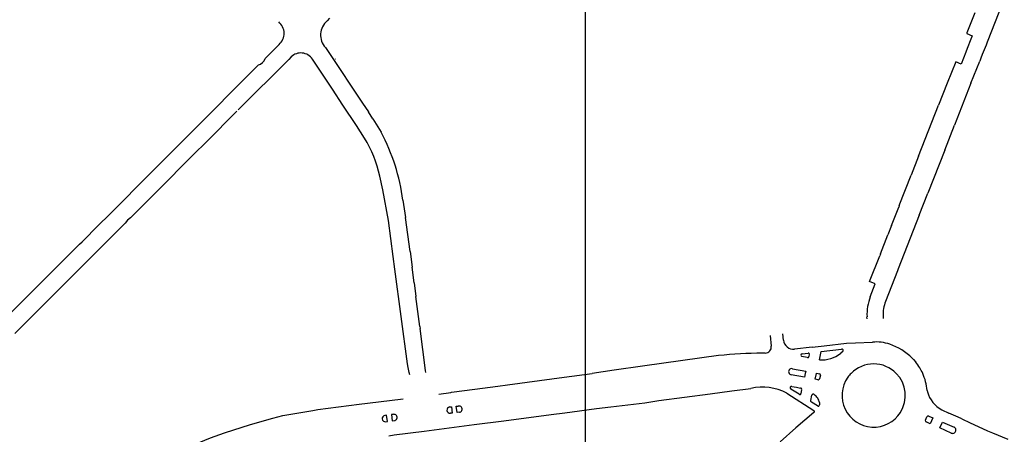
# Model space of a CAD drawing. Extents: x 148869 to 161638, y 453607 to 469810.
# Tile 833 of 1056: x 159120.55 to 159123.66, y 459840.63 to 459841.94. Entities that reach past the tile are written whole.
import ezdxf

# ---------------------------------------------------------------- set-up
doc = ezdxf.new("R2010")
doc.units = 0
doc.layers.add('LKI_V01_KANTRIJWEG', color=252, linetype='CONTINUOUS')
doc.layers.add('X-XX-AL-TEKENBLAD-KADER-G-OZ', color=1, linetype='CONTINUOUS', lineweight=25)

msp = doc.modelspace()

# ---------------------------------------------------------------- linework, layer by layer
at = {"layer": 'LKI_V01_KANTRIJWEG'}
for p, q in [((159123.6641, 459842.0056), (159123.6353, 459841.9314)), ((159123.6641, 459842.0056), (159123.6353, 459841.9314)), ((159121.5334, 459841.943), (159121.5251, 459841.9345)), ((159121.5334, 459841.943), (159121.5251, 459841.9345)), ((159123.5716, 459841.9605), (159123.5468, 459841.8968)), ((159123.5716, 459841.9605), (159123.5468, 459841.8968)), ((159123.6353, 459841.9314), (159123.6104, 459841.8674)), ((159123.6353, 459841.9314), (159123.6104, 459841.8674)), ((159123.559, 459841.8769), (159123.5472, 459841.847)), ((159123.559, 459841.8769), (159123.5472, 459841.847)), ((159123.5633, 459841.8878), (159123.559, 459841.8769)), ((159123.5633, 459841.8878), (159123.559, 459841.8769)), ((159121.365, 459841.8517), (159121.3293, 459841.8157)), ((159121.365, 459841.8517), (159121.3293, 459841.8157)), ((159121.3736, 459841.8602), (159121.365, 459841.8517)), ((159121.3736, 459841.8602), (159121.365, 459841.8517)), ((159121.5201, 459841.8506), (159121.5242, 459841.8444)), ((159121.5201, 459841.8506), (159121.5242, 459841.8444)), ((159121.5242, 459841.8444), (159121.5308, 459841.8349)), ((159121.5242, 459841.8444), (159121.5308, 459841.8349)), ((159123.5472, 459841.847), (159123.5431, 459841.8357)), ((159123.5472, 459841.847), (159123.5431, 459841.8357)), ((159123.6069, 459841.8579), (159123.5949, 459841.8279)), ((159123.6069, 459841.8579), (159123.5949, 459841.8279)), ((159123.6104, 459841.8674), (159123.6069, 459841.8579)), ((159123.6104, 459841.8674), (159123.6069, 459841.8579)), ((159121.404, 459841.8128), (159121.2448, 459841.6537)), ((159121.404, 459841.8128), (159121.2448, 459841.6537)), ((159121.4121, 459841.8212), (159121.404, 459841.8128)), ((159121.4121, 459841.8212), (159121.404, 459841.8128)), ((159121.4852, 459841.8045), (159121.4787, 459841.814)), ((159121.4852, 459841.8045), (159121.4787, 459841.814)), ((159121.5308, 459841.8349), (159121.6371, 459841.6748)), ((159121.5308, 459841.8349), (159121.6371, 459841.6748)), ((159121.5512, 459841.8139), (159121.552, 459841.8144)), ((159121.5512, 459841.8139), (159121.552, 459841.8144)), ((159123.5906, 459841.8171), (159123.5869, 459841.8074)), ((159123.5906, 459841.8171), (159123.5869, 459841.8074)), ((159123.5949, 459841.8279), (159123.5906, 459841.8171)), ((159123.5949, 459841.8279), (159123.5906, 459841.8171)), ((159121.3081, 459841.7953), (159121.0849, 459841.5705)), ((159121.3081, 459841.7953), (159121.0849, 459841.5705)), ((159121.5424, 459841.7181), (159121.4852, 459841.8045)), ((159121.5424, 459841.7181), (159121.4852, 459841.8045)), ((159123.5592, 459841.7374), (159123.5869, 459841.8074)), ((159123.5592, 459841.7374), (159123.5869, 459841.8074)), ((159121.5755, 459841.6685), (159121.5424, 459841.7181)), ((159121.5755, 459841.6685), (159121.5424, 459841.7181)), ((159123.4842, 459841.738), (159123.4572, 459841.6677)), ((159123.4842, 459841.738), (159123.4572, 459841.6677)), ((159123.5592, 459841.7374), (159123.5074, 459841.6049)), ((159123.5592, 459841.7374), (159123.5074, 459841.6049)), ((159121.6371, 459841.6748), (159121.656, 459841.6464)), ((159121.6371, 459841.6748), (159121.656, 459841.6464)), ((159123.3939, 459841.5062), (159123.4572, 459841.6677)), ((159123.3939, 459841.5062), (159123.4572, 459841.6677)), ((159121.2399, 459841.6485), (159121.1429, 459841.5505)), ((159121.2399, 459841.6485), (159121.1429, 459841.5505)), ((159121.6702, 459841.6245), (159121.656, 459841.6464)), ((159121.6702, 459841.6245), (159121.656, 459841.6464)), ((159121.6702, 459841.6245), (159121.6964, 459841.5822)), ((159121.6702, 459841.6245), (159121.6964, 459841.5822)), ((159123.4764, 459841.5253), (159123.5074, 459841.6049)), ((159123.4764, 459841.5253), (159123.5074, 459841.6049)), ((159121.0849, 459841.5705), (159120.9725, 459841.458)), ((159121.0849, 459841.5705), (159120.9725, 459841.458)), ((159121.1429, 459841.5505), (159121.1048, 459841.5126)), ((159121.1429, 459841.5505), (159121.1048, 459841.5126)), ((159121.1048, 459841.5126), (159120.9864, 459841.394)), ((159121.1048, 459841.5126), (159120.9864, 459841.394)), ((159123.3939, 459841.5062), (159123.3705, 459841.4462)), ((159123.3939, 459841.5062), (159123.3705, 459841.4462)), ((159123.4764, 459841.5253), (159123.4236, 459841.3899)), ((159123.4764, 459841.5253), (159123.4236, 459841.3899)), ((159120.9725, 459841.458), (159120.8354, 459841.3204)), ((159120.9725, 459841.458), (159120.8354, 459841.3204)), ((159123.333, 459841.3503), (159123.3705, 459841.4462)), ((159123.333, 459841.3503), (159123.3705, 459841.4462)), ((159120.9864, 459841.394), (159120.9548, 459841.3624)), ((159120.9864, 459841.394), (159120.9548, 459841.3624)), ((159123.3961, 459841.3197), (159123.4236, 459841.3899)), ((159123.3961, 459841.3197), (159123.4236, 459841.3899)), ((159121.7646, 459841.3671), (159121.7731, 459841.3126)), ((159121.7646, 459841.3671), (159121.7731, 459841.3126)), ((159123.3083, 459841.2875), (159123.331, 459841.3452)), ((159123.3083, 459841.2875), (159123.331, 459841.3452)), ((159123.333, 459841.3503), (159123.331, 459841.3452)), ((159123.333, 459841.3503), (159123.331, 459841.3452)), ((159120.8041, 459841.2889), (159120.8354, 459841.3204)), ((159120.8041, 459841.2889), (159120.8354, 459841.3204)), ((159123.3961, 459841.3197), (159123.3297, 459841.15)), ((159123.3961, 459841.3197), (159123.3297, 459841.15)), ((159120.7515, 459841.2361), (159120.8041, 459841.2889)), ((159120.7515, 459841.2361), (159120.8041, 459841.2889)), ((159121.7873, 459841.2054), (159121.7731, 459841.3126)), ((159121.7873, 459841.2054), (159121.7731, 459841.3126)), ((159123.3083, 459841.2875), (159123.2966, 459841.2576)), ((159123.3083, 459841.2875), (159123.2966, 459841.2576)), ((159123.2732, 459841.1981), (159123.2966, 459841.2576)), ((159123.2732, 459841.1981), (159123.2966, 459841.2576)), ((159120.7134, 459841.1986), (159120.7427, 459841.2279)), ((159120.7134, 459841.1986), (159120.7427, 459841.2279)), ((159120.7427, 459841.2279), (159120.7515, 459841.2361)), ((159120.7427, 459841.2279), (159120.7515, 459841.2361)), ((159120.6841, 459841.1687), (159120.705, 459841.1899)), ((159120.6841, 459841.1687), (159120.705, 459841.1899)), ((159120.705, 459841.1899), (159120.7134, 459841.1986)), ((159120.705, 459841.1899), (159120.7134, 459841.1986)), ((159120.782, 459841.1888), (159120.7524, 459841.1592)), ((159120.782, 459841.1888), (159120.7524, 459841.1592)), ((159120.7903, 459841.1974), (159120.782, 459841.1888)), ((159120.7903, 459841.1974), (159120.782, 459841.1888)), ((159121.7392, 459841.1497), (159121.734, 459841.1894)), ((159121.7392, 459841.1497), (159121.734, 459841.1894)), ((159121.7873, 459841.2054), (159121.7937, 459841.1559)), ((159121.7873, 459841.2054), (159121.7937, 459841.1559)), ((159123.2732, 459841.1981), (159123.2712, 459841.1917)), ((159123.2732, 459841.1981), (159123.2712, 459841.1917)), ((159120.6202, 459841.1046), (159120.6841, 459841.1687)), ((159120.6202, 459841.1046), (159120.6841, 459841.1687)), ((159120.7524, 459841.1592), (159120.7439, 459841.1508)), ((159120.7524, 459841.1592), (159120.7439, 459841.1508)), ((159120.7439, 459841.1508), (159120.6545, 459841.0615)), ((159120.7439, 459841.1508), (159120.6545, 459841.0615)), ((159121.8003, 459841.1061), (159121.7937, 459841.1559)), ((159121.8003, 459841.1061), (159121.7937, 459841.1559)), ((159123.3276, 459841.1441), (159123.2898, 459841.047)), ((159123.3276, 459841.1441), (159123.2898, 459841.047)), ((159123.3297, 459841.15), (159123.3276, 459841.1441)), ((159123.3297, 459841.15), (159123.3276, 459841.1441)), ((159120.5214, 459841.006), (159120.6202, 459841.1046)), ((159120.5214, 459841.006), (159120.6202, 459841.1046)), ((159121.8003, 459841.1061), (159121.8061, 459841.0626)), ((159121.8003, 459841.1061), (159121.8061, 459841.0626)), ((159120.6545, 459841.0615), (159120.6195, 459841.0265)), ((159120.6545, 459841.0615), (159120.6195, 459841.0265)), ((159121.8181, 459840.9681), (159121.8061, 459841.0626)), ((159121.8181, 459840.9681), (159121.8061, 459841.0626)), ((159120.5808, 459840.9876), (159120.6195, 459841.0265)), ((159120.5808, 459840.9876), (159120.6195, 459841.0265)), ((159120.5808, 459840.9876), (159120.5387, 459840.9452)), ((159120.5808, 459840.9876), (159120.5387, 459840.9452)), ((159123.2313, 459840.9916), (159123.2309, 459840.9989)), ((159123.2313, 459840.9916), (159123.2309, 459840.9989)), ((159123.2817, 459841.0008), (159123.282, 459840.9934)), ((159123.2817, 459841.0008), (159123.282, 459840.9934)), ((159121.8181, 459840.9681), (159121.8193, 459840.9612)), ((159121.8181, 459840.9681), (159121.8193, 459840.9612)), ((159121.8366, 459840.8288), (159121.8193, 459840.9612)), ((159121.8366, 459840.8288), (159121.8193, 459840.9612)), ((159122.9247, 459840.9398), (159122.9285, 459840.9055)), ((159122.9247, 459840.9398), (159122.9285, 459840.9055)), ((159122.9675, 459840.9247), (159122.9651, 459840.9445)), ((159122.9675, 459840.9247), (159122.9651, 459840.9445)), ((159123.1946, 459840.9162), (159123.2488, 459840.9181)), ((159123.1946, 459840.9162), (159123.2488, 459840.9181)), ((159122.9095, 459840.8839), (159122.8997, 459840.8833)), ((159122.9095, 459840.8839), (159122.8997, 459840.8833)), ((159123.0574, 459840.9023), (159123.002, 459840.896)), ((159123.0574, 459840.9023), (159123.002, 459840.896)), ((159123.0261, 459840.8818), (159123.045, 459840.8837)), ((159123.0261, 459840.8818), (159123.045, 459840.8837)), ((159123.0485, 459840.8789), (159123.0476, 459840.8731)), ((159123.0485, 459840.8789), (159123.0476, 459840.8731)), ((159123.0574, 459840.9023), (159123.0961, 459840.907)), ((159123.0574, 459840.9023), (159123.0961, 459840.907)), ((159123.0805, 459840.862), (159123.0861, 459840.8887)), ((159123.0805, 459840.862), (159123.0861, 459840.8887)), ((159123.0861, 459840.8887), (159123.1506, 459840.8965)), ((159123.0861, 459840.8887), (159123.1506, 459840.8965)), ((159123.1547, 459840.8885), (159123.148, 459840.8833)), ((159123.1547, 459840.8885), (159123.148, 459840.8833)), ((159122.6492, 459840.8599), (159122.5217, 459840.8419)), ((159122.6492, 459840.8599), (159122.5217, 459840.8419)), ((159122.7622, 459840.8759), (159122.6492, 459840.8599)), ((159122.7622, 459840.8759), (159122.6492, 459840.8599)), ((159123.0424, 459840.8694), (159123.0254, 459840.8729)), ((159123.0424, 459840.8694), (159123.0254, 459840.8729)), ((159123.0443, 459840.8693), (159123.046, 459840.8701)), ((159123.0443, 459840.8693), (159123.046, 459840.8701)), ((159123.046, 459840.8701), (159123.0471, 459840.8714)), ((159123.046, 459840.8701), (159123.0471, 459840.8714)), ((159123.0471, 459840.8714), (159123.0476, 459840.8731)), ((159123.0471, 459840.8714), (159123.0476, 459840.8731)), ((159121.7862, 459840.8149), (159121.7851, 459840.822)), ((159121.7862, 459840.8149), (159121.7851, 459840.822)), ((159121.8376, 459840.8228), (159121.8366, 459840.8288)), ((159121.8376, 459840.8228), (159121.8366, 459840.8288)), ((159122.2747, 459840.8073), (159122.3631, 459840.8195)), ((159122.2747, 459840.8073), (159122.3631, 459840.8195)), ((159122.4325, 459840.8293), (159122.3631, 459840.8195)), ((159122.4325, 459840.8293), (159122.3631, 459840.8195)), ((159122.5217, 459840.8419), (159122.4325, 459840.8293)), ((159122.5217, 459840.8419), (159122.4325, 459840.8293)), ((159123.0357, 459840.8195), (159123.0332, 459840.8072)), ((159123.0357, 459840.8195), (159123.0332, 459840.8072)), ((159123.0677, 459840.8012), (159123.0717, 459840.8195)), ((159123.0677, 459840.8012), (159123.0717, 459840.8195)), ((159123.0762, 459840.8195), (159123.0805, 459840.8184)), ((159123.0762, 459840.8195), (159123.0805, 459840.8184)), ((159122.0952, 459840.7834), (159122.1959, 459840.7965)), ((159122.0952, 459840.7834), (159122.1959, 459840.7965)), ((159122.1959, 459840.7965), (159122.2747, 459840.8073)), ((159122.1959, 459840.7965), (159122.2747, 459840.8073)), ((159123.0332, 459840.8072), (159122.9914, 459840.8149)), ((159123.0332, 459840.8072), (159122.9914, 459840.8149)), ((159123.0759, 459840.7992), (159123.0677, 459840.8012)), ((159123.0759, 459840.7992), (159123.0677, 459840.8012)), ((159123.0836, 459840.8134), (159123.0812, 459840.8025)), ((159123.0836, 459840.8134), (159123.0812, 459840.8025)), ((159121.8788, 459840.7539), (159121.9157, 459840.7587)), ((159121.8788, 459840.7539), (159121.9157, 459840.7587)), ((159122.0647, 459840.7793), (159122.0952, 459840.7834)), ((159122.0647, 459840.7793), (159122.0952, 459840.7834)), ((159122.5736, 459840.7333), (159122.7351, 459840.7545)), ((159122.5736, 459840.7333), (159122.7351, 459840.7545)), ((159122.7351, 459840.7545), (159122.8044, 459840.7641)), ((159122.7351, 459840.7545), (159122.8044, 459840.7641)), ((159122.8044, 459840.7641), (159122.8641, 459840.7718)), ((159122.8044, 459840.7641), (159122.8641, 459840.7718)), ((159122.9779, 459840.7565), (159123.0631, 459840.7025)), ((159122.9779, 459840.7565), (159123.0631, 459840.7025)), ((159123.0163, 459840.7536), (159122.9901, 459840.77)), ((159123.0163, 459840.7536), (159122.9901, 459840.77)), ((159123.0163, 459840.7536), (159123.0176, 459840.7528)), ((159123.0163, 459840.7536), (159123.0176, 459840.7528)), ((159123.0229, 459840.7722), (159123.0212, 459840.7728)), ((159123.0229, 459840.7722), (159123.0212, 459840.7728)), ((159123.0245, 459840.7676), (159123.0222, 459840.7555)), ((159123.0245, 459840.7676), (159123.0222, 459840.7555)), ((159123.024, 459840.7712), (159123.0229, 459840.7722)), ((159123.024, 459840.7712), (159123.0229, 459840.7722)), ((159123.0247, 459840.7695), (159123.024, 459840.7712)), ((159123.0247, 459840.7695), (159123.024, 459840.7712)), ((159123.0245, 459840.7676), (159123.0247, 459840.7695)), ((159123.0245, 459840.7676), (159123.0247, 459840.7695)), ((159123.4208, 459840.7656), (159123.422, 459840.7606)), ((159123.4208, 459840.7656), (159123.422, 459840.7606)), ((159121.7221, 459840.7333), (159121.7652, 459840.7389)), ((159121.7221, 459840.7333), (159121.7652, 459840.7389)), ((159122.4218, 459840.7138), (159122.5294, 459840.7268)), ((159122.4218, 459840.7138), (159122.5294, 459840.7268)), ((159122.5294, 459840.7268), (159122.5736, 459840.7333)), ((159122.5294, 459840.7268), (159122.5736, 459840.7333)), ((159123.0742, 459840.7169), (159123.0553, 459840.7289)), ((159123.0742, 459840.7169), (159123.0553, 459840.7289)), ((159121.3854, 459840.6858), (159121.4798, 459840.7025)), ((159121.3854, 459840.6858), (159121.4798, 459840.7025)), ((159121.4798, 459840.7025), (159121.4959, 459840.705)), ((159121.4798, 459840.7025), (159121.4959, 459840.705)), ((159121.9129, 459840.7132), (159121.9186, 459840.7138)), ((159121.9129, 459840.7132), (159121.9186, 459840.7138)), ((159121.9209, 459840.694), (159121.9147, 459840.6933)), ((159121.9209, 459840.694), (159121.9147, 459840.6933)), ((159121.9186, 459840.7138), (159121.9209, 459840.694)), ((159121.9186, 459840.7138), (159121.9209, 459840.694)), ((159121.9335, 459840.7156), (159121.9407, 459840.7163)), ((159121.9335, 459840.7156), (159121.9407, 459840.7163)), ((159122.2335, 459840.6891), (159122.2767, 459840.6946)), ((159122.2335, 459840.6891), (159122.2767, 459840.6946)), ((159122.2767, 459840.6946), (159122.376, 459840.7082)), ((159122.2767, 459840.6946), (159122.376, 459840.7082)), ((159122.376, 459840.7082), (159122.4218, 459840.7138)), ((159122.376, 459840.7082), (159122.4218, 459840.7138)), ((159123.4674, 459840.7044), (159123.4895, 459840.6939)), ((159123.4674, 459840.7044), (159123.4895, 459840.6939)), ((159123.5042, 459840.6876), (159123.4895, 459840.6939)), ((159123.5042, 459840.6876), (159123.4895, 459840.6939)), ((159121.3542, 459840.6782), (159121.3854, 459840.6858)), ((159121.3542, 459840.6782), (159121.3854, 459840.6858)), ((159121.7133, 459840.6869), (159121.7079, 459840.6863)), ((159121.7133, 459840.6869), (159121.7079, 459840.6863)), ((159121.7306, 459840.6693), (159121.7378, 459840.6702)), ((159121.7306, 459840.6693), (159121.7378, 459840.6702)), ((159121.9895, 459840.6574), (159122.0832, 459840.6699)), ((159121.9895, 459840.6574), (159122.0832, 459840.6699)), ((159122.0832, 459840.6699), (159122.2335, 459840.6891)), ((159122.0832, 459840.6699), (159122.2335, 459840.6891)), ((159123.4157, 459840.6719), (159123.4199, 459840.6819)), ((159123.4157, 459840.6719), (159123.4199, 459840.6819)), ((159123.4302, 459840.6604), (159123.4176, 459840.6661)), ((159123.4302, 459840.6604), (159123.4176, 459840.6661)), ((159123.4259, 459840.6844), (159123.4387, 459840.6786)), ((159123.4259, 459840.6844), (159123.4387, 459840.6786)), ((159123.4387, 459840.6786), (159123.4302, 459840.6604)), ((159123.4387, 459840.6786), (159123.4302, 459840.6604)), ((159123.4607, 459840.6473), (159123.4691, 459840.6655)), ((159123.4607, 459840.6473), (159123.4691, 459840.6655)), ((159123.4691, 459840.6655), (159123.5058, 459840.6494)), ((159123.4691, 459840.6655), (159123.5058, 459840.6494)), ((159123.5188, 459840.6811), (159123.5042, 459840.6876)), ((159123.5188, 459840.6811), (159123.5042, 459840.6876)), ((159123.531, 459840.6754), (159123.5188, 459840.6811)), ((159123.531, 459840.6754), (159123.5188, 459840.6811)), ((159123.531, 459840.6754), (159123.557, 459840.6628)), ((159123.531, 459840.6754), (159123.557, 459840.6628)), ((159123.557, 459840.6628), (159123.5957, 459840.6448)), ((159123.557, 459840.6628), (159123.5957, 459840.6448)), ((159121.8317, 459840.6372), (159121.9895, 459840.6574)), ((159121.8317, 459840.6372), (159121.9895, 459840.6574)), ((159123.4972, 459840.6308), (159123.4607, 459840.6473)), ((159123.4972, 459840.6308), (159123.4607, 459840.6473)), ((159123.5957, 459840.6448), (159123.6118, 459840.6376)), ((159123.5957, 459840.6448), (159123.6118, 459840.6376)), ((159123.6118, 459840.6376), (159123.6273, 459840.631)), ((159123.6118, 459840.6376), (159123.6273, 459840.631)), ((159123.6273, 459840.631), (159123.6761, 459840.6109)), ((159123.6273, 459840.631), (159123.6761, 459840.6109))]:
    msp.add_line(p, q, dxfattribs=at)
for points in [[(159123.5468, 459841.8968), (159123.546, 459841.895), (159123.5633, 459841.8878)], [(159123.5468, 459841.8968), (159123.546, 459841.895), (159123.5633, 459841.8878)], [(159123.5431, 459841.8357), (159123.5282, 459841.798), (159123.5112, 459841.8053), (159123.4842, 459841.738)], [(159123.5431, 459841.8357), (159123.5282, 459841.798), (159123.5112, 459841.8053), (159123.4842, 459841.738)], [(159121.6433, 459841.5639), (159121.6185, 459841.6032), (159121.5755, 459841.6685)], [(159121.6433, 459841.5639), (159121.6185, 459841.6032), (159121.5755, 459841.6685)], [(159121.734, 459841.1894), (159121.719, 459841.3034), (159121.7016, 459841.3997), (159121.6914, 459841.4431)], [(159121.734, 459841.1894), (159121.719, 459841.3034), (159121.7016, 459841.3997), (159121.6914, 459841.4431)], [(159120.9548, 459841.3624), (159120.9047, 459841.3113), (159120.8951, 459841.3038), (159120.8871, 459841.2946), (159120.7903, 459841.1974)], [(159120.9548, 459841.3624), (159120.9047, 459841.3113), (159120.8951, 459841.3038), (159120.8871, 459841.2946), (159120.7903, 459841.1974)], [(159123.2412, 459841.0618), (159123.2569, 459841.103), (159123.2393, 459841.1101), (159123.2712, 459841.1917)], [(159123.2412, 459841.0618), (159123.2569, 459841.103), (159123.2393, 459841.1101), (159123.2712, 459841.1917)], [(159121.7851, 459840.822), (159121.7817, 459840.8385), (159121.7788, 459840.8493), (159121.7392, 459841.1497)], [(159121.7851, 459840.822), (159121.7817, 459840.8385), (159121.7788, 459840.8493), (159121.7392, 459841.1497)], [(159123.0961, 459840.907), (159123.1662, 459840.9155), (159123.1946, 459840.9162)], [(159123.0961, 459840.907), (159123.1662, 459840.9155), (159123.1946, 459840.9162)], [(159123.3735, 459840.8675), (159123.3781, 459840.863), (159123.3848, 459840.8548)], [(159123.3735, 459840.8675), (159123.3781, 459840.863), (159123.3848, 459840.8548)], [(159122.9953, 459840.8344), (159123.0372, 459840.8267), (159123.0357, 459840.8195)], [(159122.9953, 459840.8344), (159123.0372, 459840.8267), (159123.0357, 459840.8195)], [(159123.0717, 459840.8195), (159123.0719, 459840.8206), (159123.0762, 459840.8195)], [(159123.0717, 459840.8195), (159123.0719, 459840.8206), (159123.0762, 459840.8195)], [(159121.9157, 459840.7587), (159121.9179, 459840.7598), (159121.9917, 459840.7692), (159122.0647, 459840.7793)], [(159121.9157, 459840.7587), (159121.9179, 459840.7598), (159121.9917, 459840.7692), (159122.0647, 459840.7793)], [(159122.9932, 459840.7783), (159123.0083, 459840.7757), (159123.0212, 459840.7728)], [(159122.9932, 459840.7783), (159123.0083, 459840.7757), (159123.0212, 459840.7728)], [(159121.4959, 459840.705), (159121.6271, 459840.7225), (159121.7221, 459840.7333)], [(159121.4959, 459840.705), (159121.6271, 459840.7225), (159121.7221, 459840.7333)], [(159123.0553, 459840.7289), (159123.0535, 459840.731), (159123.0532, 459840.7338), (159123.0567, 459840.7502)], [(159123.0553, 459840.7289), (159123.0535, 459840.731), (159123.0532, 459840.7338), (159123.0567, 459840.7502)], [(159123.0812, 459840.7272), (159123.0813, 459840.7233), (159123.0808, 459840.7196)], [(159123.0812, 459840.7272), (159123.0813, 459840.7233), (159123.0808, 459840.7196)], [(159121.9431, 459840.6964), (159121.9359, 459840.6958), (159121.9335, 459840.7156)], [(159121.9431, 459840.6964), (159121.9359, 459840.6958), (159121.9335, 459840.7156)], [(159123.0634, 459840.6958), (159123.0064, 459840.6476), (159122.9566, 459840.603)], [(159123.0634, 459840.6958), (159123.0064, 459840.6476), (159122.9566, 459840.603)], [(159121.2017, 459840.631), (159121.2834, 459840.6579), (159121.3542, 459840.6782)], [(159121.2017, 459840.631), (159121.2834, 459840.6579), (159121.3542, 459840.6782)], [(159121.7102, 459840.6667), (159121.7158, 459840.6673), (159121.7133, 459840.6869)], [(159121.7102, 459840.6667), (159121.7158, 459840.6673), (159121.7133, 459840.6869)], [(159121.7354, 459840.6899), (159121.7283, 459840.689), (159121.7306, 459840.6693)], [(159121.7354, 459840.6899), (159121.7283, 459840.689), (159121.7306, 459840.6693)], [(159121.0911, 459840.5877), (159121.1574, 459840.6151), (159121.2017, 459840.631)], [(159121.0911, 459840.5877), (159121.1574, 459840.6151), (159121.2017, 459840.631)], [(159121.72, 459840.6224), (159121.7369, 459840.6252), (159121.8317, 459840.6372)], [(159121.72, 459840.6224), (159121.7369, 459840.6252), (159121.8317, 459840.6372)]]:
    msp.add_lwpolyline(points, dxfattribs=at)
for centre, radius, start, end in [((159121.3431, 459841.8952), 0.0465, 311.0603, 50.7784), ((159121.3431, 459841.8952), 0.0465, 311.0603, 50.7784), ((159121.5619, 459841.8902), 0.0575, 129.6722, 223.5052), ((159121.5619, 459841.8902), 0.0575, 129.6722, 223.5052), ((159121.3012, 459841.8237), 0.0292, 283.6541, 344.1706), ((159121.3012, 459841.8237), 0.0292, 283.6541, 344.1706), ((159121.4423, 459841.7889), 0.0442, 34.5251, 133.1097), ((159121.4423, 459841.7889), 0.0442, 34.5251, 133.1097), ((159121.3267, 459841.3678), 0.3724, 11.6713, 31.7859), ((159121.3267, 459841.3678), 0.3724, 11.6713, 31.7859), ((159121.1324, 459841.2849), 0.6376, 7.4033, 27.7918), ((159121.1324, 459841.2849), 0.6376, 7.4033, 27.7918), ((159123.387, 459841.0056), 0.1562, 158.9168, 182.4689), ((159123.387, 459841.0056), 0.1562, 158.9168, 182.4689), ((159123.3929, 459841.0053), 0.1113, 157.9752, 182.3214), ((159123.3929, 459841.0053), 0.1113, 157.9752, 182.3214), ((159122.9985, 459840.9269), 0.0311, 184.0713, 276.3503), ((159122.9985, 459840.9269), 0.0311, 184.0713, 276.3503), ((159123.261, 459840.7935), 0.1253, 70.4468, 95.626), ((159123.261, 459840.7935), 0.1253, 70.4468, 95.626), ((159123.2451, 459840.7404), 0.1806, 44.7232, 71.3303), ((159123.2451, 459840.7404), 0.1806, 44.7232, 71.3303), ((159122.9097, 459839.4262), 1.4572, 90.3932, 95.8096), ((159122.9097, 459839.4262), 1.4572, 90.3932, 95.8096), ((159122.9092, 459840.9034), 0.0195, 271.0415, 6.3468), ((159122.9092, 459840.9034), 0.0195, 271.0415, 6.3468), ((159123.0264, 459840.8773), 0.00451, 93.6346, 258.0205), ((159123.0264, 459840.8773), 0.00451, 93.6346, 258.0205), ((159123.0454, 459840.8803), 0.00345, 336.4281, 95.5418), ((159123.0454, 459840.8803), 0.00345, 336.4281, 95.5418), ((159123.0859, 459840.9624), 0.1006, 266.9403, 308.1319), ((159123.0859, 459840.9624), 0.1006, 266.9403, 308.1319), ((159123.1512, 459840.8918), 0.00478, 317.0845, 96.7311), ((159123.1512, 459840.8918), 0.00478, 317.0845, 96.7311), ((159123.0435, 459840.8733), 0.00403, 254.7368, 281.5877), ((159123.0435, 459840.8733), 0.00403, 254.7368, 281.5877), ((159123.2521, 459840.7494), 0.1, 44.48, 135.52), ((159123.2521, 459840.7494), 0.1, 44.48, 135.52), ((159123.26, 459840.7525), 0.1614, 31.5316, 39.3562), ((159123.26, 459840.7525), 0.1614, 31.5316, 39.3562), ((159122.9931, 459840.8247), 0.00989, 77.3525, 211.7109), ((159122.9931, 459840.8247), 0.00989, 77.3525, 211.7109), ((159122.9932, 459840.8247), 0.00994, 211.5918, 259.2884), ((159122.9932, 459840.8247), 0.00994, 211.5918, 259.2884), ((159123.0794, 459840.8143), 0.00432, 348.2632, 75.1542), ((159123.0794, 459840.8143), 0.00432, 348.2632, 75.1542), ((159123.2508, 459840.7505), 0.0984, 135.4153, 144.8097), ((159123.2508, 459840.7505), 0.0984, 135.4153, 144.8097), ((159123.2521, 459840.7494), 0.1, 327.7045, 44.5134), ((159123.2521, 459840.7494), 0.1, 327.7045, 44.5134), ((159123.264, 459840.7547), 0.1568, 24.4035, 31.5941), ((159123.264, 459840.7547), 0.1568, 24.4035, 31.5941), ((159123.2609, 459840.7529), 0.1604, 4.5524, 24.5578), ((159123.2609, 459840.7529), 0.1604, 4.5524, 24.5578), ((159123.0769, 459840.8034), 0.00439, 257.0847, 347.6464), ((159123.0769, 459840.8034), 0.00439, 257.0847, 347.6464), ((159123.2521, 459840.7494), 0.1, 144.7364, 327.7213), ((159123.2521, 459840.7494), 0.1, 144.7364, 327.7213), ((159122.9006, 459840.6134), 0.1626, 61.6268, 103.0046), ((159122.9006, 459840.6134), 0.1626, 61.6268, 103.0046), ((159122.9925, 459840.7738), 0.0045, 80.6608, 238.0751), ((159122.9925, 459840.7738), 0.0045, 80.6608, 238.0751), ((159123.0188, 459840.7561), 0.00349, 249.3481, 349.7171), ((159123.0188, 459840.7561), 0.00349, 249.3481, 349.7171), ((159123.0603, 459840.7498), 0.00351, 111.2295, 142.3888), ((159123.0603, 459840.7498), 0.00351, 111.2295, 142.3888), ((159123.0613, 459840.7479), 0.00567, 85.9773, 113.8442), ((159123.0613, 459840.7479), 0.00567, 85.9773, 113.8442), ((159123.0617, 459840.7494), 0.00412, 54.3948, 89.7493), ((159123.0617, 459840.7494), 0.00412, 54.3948, 89.7493), ((159123.5099, 459840.7851), 0.0912, 195.5551, 242.2079), ((159123.5099, 459840.7851), 0.0912, 195.5551, 242.2079), ((159123.0605, 459840.7495), 0.0038, 140.042, 168.4764), ((159123.0605, 459840.7495), 0.0038, 140.042, 168.4764), ((159123.0638, 459840.752), 0.000824, 51.4721, 63.0577), ((159123.0638, 459840.752), 0.000824, 51.4721, 63.0577), ((159123.0227, 459840.7012), 0.0662, 44.0495, 51.0601), ((159123.0227, 459840.7012), 0.0662, 44.0495, 51.0601), ((159123.0373, 459840.7159), 0.0454, 33.4964, 43.5305), ((159123.0373, 459840.7159), 0.0454, 33.4964, 43.5305), ((159123.0402, 459840.7177), 0.042, 23.3105, 33.6198), ((159123.0402, 459840.7177), 0.042, 23.3105, 33.6198), ((159123.0373, 459840.7163), 0.0452, 13.8829, 23.4664), ((159123.0373, 459840.7163), 0.0452, 13.8829, 23.4664), ((159121.9138, 459840.7033), 0.00997, 95.6715, 275.0348), ((159121.9138, 459840.7033), 0.00997, 95.6715, 275.0348), ((159121.942, 459840.7064), 0.01, 276.5662, 97.4214), ((159121.942, 459840.7064), 0.01, 276.5662, 97.4214), ((159123.0609, 459840.6991), 0.00413, 308.0595, 57.5466), ((159123.0609, 459840.6991), 0.00413, 308.0595, 57.5466), ((159123.0768, 459840.7201), 0.00411, 231.6606, 352.2701), ((159123.0768, 459840.7201), 0.00411, 231.6606, 352.2701), ((159121.7092, 459840.6765), 0.00987, 97.6351, 275.5776), ((159121.7092, 459840.6765), 0.00987, 97.6351, 275.5776), ((159121.7366, 459840.6801), 0.00993, 276.9999, 97.2931), ((159121.7366, 459840.6801), 0.00993, 276.9999, 97.2931), ((159123.4192, 459840.6698), 0.00406, 149.2558, 246.0607), ((159123.4192, 459840.6698), 0.00406, 149.2558, 246.0607), ((159123.4241, 459840.6801), 0.00463, 67.8559, 157.6669), ((159123.4241, 459840.6801), 0.00463, 67.8559, 157.6669), ((159123.5017, 459840.64), 0.0102, 243.9469, 66.2055), ((159123.5017, 459840.64), 0.0102, 243.9469, 66.2055)]:
    msp.add_arc(centre, radius, start, end, dxfattribs=at)
at = {"layer": 'X-XX-AL-TEKENBLAD-KADER-G-OZ'}
msp.add_lwpolyline([(159122.3421, 459844.5948), (159128.4921, 459844.5948), (159128.4921, 459840.2898), (159122.3421, 459840.2898)], close=True, dxfattribs=at)

doc.saveas('drawing.dxf')
